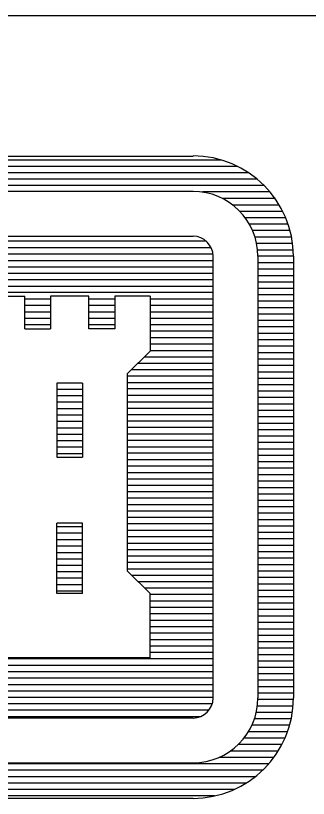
# Model space of a CAD drawing. Extents: x 22411.4 to 22495.4, y 22369.6 to 22415.
# Drawn here: x 22492.552 to 22492.884, y 22412.75 to 22413.637 of the extents above; entities that cross this region are included whole.
import ezdxf

# ---------------------------------------------------------------- set-up
doc = ezdxf.new("R2010")
doc.units = 0
doc.layers.add('Level 1', color=7, linetype='Continuous')
doc.layers.add('Level 2', color=7, linetype='Continuous')

msp = doc.modelspace()

# ---------------------------------------------------------------- linework, layer by layer
at = {"layer": 'Level 1'}
msp.add_line((22491.96003, 22413.6373), (22493.79603, 22413.6373), dxfattribs=at)
at = {"layer": 'Level 2'}
for p, q in [((22492.3857, 22413.47813), (22492.7532, 22413.47813)), ((22492.7852, 22413.47363), (22492.3857, 22413.47363)), ((22492.8037, 22413.4663), (22492.3857, 22413.4663)), ((22492.81636, 22413.45897), (22492.3857, 22413.45897)), ((22492.8262, 22413.4518), (22492.3857, 22413.4518)), ((22492.83403, 22413.44463), (22492.3857, 22413.44463)), ((22492.3857, 22413.4383), (22492.7532, 22413.4383)), ((22492.84053, 22413.43747), (22492.76386, 22413.43747)), ((22492.84636, 22413.43013), (22492.78653, 22413.43013)), ((22492.8507, 22413.42263), (22492.7982, 22413.42263)), ((22492.85486, 22413.4153), (22492.8062, 22413.4153)), ((22492.85836, 22413.40813), (22492.81236, 22413.40813)), ((22492.86103, 22413.4008), (22492.81703, 22413.4008)), ((22492.86303, 22413.39363), (22492.8207, 22413.39363)), ((22492.3857, 22413.3873), (22492.7532, 22413.3873)), ((22492.8647, 22413.3863), (22492.82336, 22413.3863)), ((22492.76836, 22413.38147), (22492.3857, 22413.38147)), ((22492.86586, 22413.37897), (22492.82536, 22413.37897)), ((22492.7737, 22413.37413), (22492.3857, 22413.37413)), ((22492.7757, 22413.3668), (22492.3857, 22413.3668)), ((22492.8667, 22413.37163), (22492.8267, 22413.37163)), ((22492.7757, 22413.35947), (22492.3857, 22413.35947)), ((22492.7757, 22413.36447), (22492.7757, 22412.86397)), ((22492.8267, 22413.36447), (22492.8267, 22412.86397)), ((22492.86686, 22413.36447), (22492.8267, 22413.36447)), ((22492.86686, 22413.35713), (22492.8267, 22413.35713)), ((22492.86686, 22413.36447), (22492.86686, 22412.86397)), ((22492.7757, 22413.35213), (22492.3857, 22413.35213)), ((22492.86686, 22413.3498), (22492.8267, 22413.3498)), ((22492.7757, 22413.34497), (22492.3857, 22413.34497)), ((22492.86686, 22413.34247), (22492.8267, 22413.34247)), ((22492.7757, 22413.33763), (22492.3857, 22413.33763)), ((22492.7757, 22413.3303), (22492.3857, 22413.3303)), ((22492.86686, 22413.3353), (22492.8267, 22413.3353)), ((22492.7757, 22413.3233), (22492.3857, 22413.3233)), ((22492.86686, 22413.32797), (22492.8267, 22413.32797)), ((22492.52236, 22413.31913), (22492.56236, 22413.31913)), ((22492.56236, 22413.2823), (22492.56236, 22413.31913)), ((22492.59153, 22413.31597), (22492.56236, 22413.31597)), ((22492.6352, 22413.31913), (22492.59153, 22413.31913)), ((22492.59153, 22413.31913), (22492.59153, 22413.2823)), ((22492.6352, 22413.2823), (22492.6352, 22413.31913)), ((22492.66436, 22413.31597), (22492.6352, 22413.31597)), ((22492.70436, 22413.31913), (22492.66436, 22413.31913)), ((22492.66436, 22413.31913), (22492.66436, 22413.2823)), ((22492.70436, 22413.31913), (22492.70436, 22413.25713)), ((22492.7757, 22413.31597), (22492.70436, 22413.31597)), ((22492.86686, 22413.32063), (22492.8267, 22413.32063)), ((22492.86686, 22413.31347), (22492.8267, 22413.31347)), ((22492.59153, 22413.30863), (22492.56236, 22413.30863)), ((22492.66436, 22413.30863), (22492.6352, 22413.30863)), ((22492.7757, 22413.30863), (22492.70436, 22413.30863)), ((22492.86686, 22413.30613), (22492.8267, 22413.30613)), ((22492.59153, 22413.3013), (22492.56236, 22413.3013)), ((22492.66436, 22413.3013), (22492.6352, 22413.3013)), ((22492.7757, 22413.3013), (22492.70436, 22413.3013)), ((22492.86686, 22413.29897), (22492.8267, 22413.29897)), ((22492.59153, 22413.29397), (22492.56236, 22413.29397)), ((22492.59153, 22413.2868), (22492.56236, 22413.2868)), ((22492.66436, 22413.29397), (22492.6352, 22413.29397)), ((22492.66436, 22413.2868), (22492.6352, 22413.2868)), ((22492.7757, 22413.29397), (22492.70436, 22413.29397)), ((22492.7757, 22413.2868), (22492.70436, 22413.2868)), ((22492.86686, 22413.29163), (22492.8267, 22413.29163)), ((22492.56236, 22413.2823), (22492.59153, 22413.2823)), ((22492.66436, 22413.2823), (22492.6352, 22413.2823)), ((22492.7757, 22413.27947), (22492.70436, 22413.27947)), ((22492.86686, 22413.28447), (22492.8267, 22413.28447)), ((22492.86686, 22413.27713), (22492.8267, 22413.27713)), ((22492.7757, 22413.27213), (22492.70436, 22413.27213)), ((22492.86686, 22413.26963), (22492.8267, 22413.26963)), ((22492.7757, 22413.26497), (22492.70436, 22413.26497)), ((22492.86686, 22413.26247), (22492.8267, 22413.26247)), ((22492.70436, 22413.25713), (22492.67886, 22413.23163)), ((22492.7757, 22413.2503), (22492.6977, 22413.2503)), ((22492.7757, 22413.25747), (22492.70436, 22413.25747)), ((22492.86686, 22413.25513), (22492.8267, 22413.25513)), ((22492.7757, 22413.24297), (22492.69036, 22413.24297)), ((22492.86686, 22413.2478), (22492.8267, 22413.2478)), ((22492.7757, 22413.2358), (22492.68303, 22413.2358)), ((22492.86686, 22413.24063), (22492.8267, 22413.24063)), ((22492.86686, 22413.2333), (22492.8267, 22413.2333)), ((22492.67886, 22413.00747), (22492.67886, 22413.23163)), ((22492.7757, 22413.22847), (22492.67886, 22413.22847)), ((22492.86686, 22413.22613), (22492.8267, 22413.22613)), ((22492.62803, 22413.22063), (22492.5987, 22413.22063)), ((22492.5987, 22413.22063), (22492.5987, 22413.13697)), ((22492.62803, 22413.22063), (22492.62803, 22413.13697)), ((22492.7757, 22413.22113), (22492.67886, 22413.22113)), ((22492.86686, 22413.21863), (22492.8267, 22413.21863)), ((22492.62803, 22413.21363), (22492.5987, 22413.21363)), ((22492.62803, 22413.2063), (22492.5987, 22413.2063)), ((22492.7757, 22413.21413), (22492.67886, 22413.21413)), ((22492.7757, 22413.20663), (22492.67886, 22413.20663)), ((22492.86686, 22413.21147), (22492.8267, 22413.21147)), ((22492.62803, 22413.19897), (22492.5987, 22413.19897)), ((22492.7757, 22413.1993), (22492.67886, 22413.1993)), ((22492.86686, 22413.2043), (22492.8267, 22413.2043)), ((22492.86686, 22413.19697), (22492.8267, 22413.19697)), ((22492.62803, 22413.19163), (22492.5987, 22413.19163)), ((22492.7757, 22413.19197), (22492.67886, 22413.19197)), ((22492.86686, 22413.1898), (22492.8267, 22413.1898)), ((22492.62803, 22413.18447), (22492.5987, 22413.18447)), ((22492.7757, 22413.1848), (22492.67886, 22413.1848)), ((22492.86686, 22413.18247), (22492.8267, 22413.18247)), ((22492.62803, 22413.17713), (22492.5987, 22413.17713)), ((22492.7757, 22413.17763), (22492.67886, 22413.17763)), ((22492.7757, 22413.1703), (22492.67886, 22413.1703)), ((22492.86686, 22413.17513), (22492.8267, 22413.17513)), ((22492.62803, 22413.1698), (22492.5987, 22413.1698)), ((22492.62803, 22413.16247), (22492.5987, 22413.16247)), ((22492.7757, 22413.16297), (22492.67886, 22413.16297)), ((22492.86686, 22413.16763), (22492.8267, 22413.16763)), ((22492.62803, 22413.1553), (22492.5987, 22413.1553)), ((22492.7757, 22413.15563), (22492.67886, 22413.15563)), ((22492.86686, 22413.16047), (22492.8267, 22413.16047)), ((22492.86686, 22413.1533), (22492.8267, 22413.1533)), ((22492.62803, 22413.14797), (22492.5987, 22413.14797)), ((22492.7757, 22413.1483), (22492.67886, 22413.1483)), ((22492.86686, 22413.14597), (22492.8267, 22413.14597)), ((22492.62803, 22413.14063), (22492.5987, 22413.14063)), ((22492.5987, 22413.13697), (22492.62803, 22413.13697)), ((22492.7757, 22413.14113), (22492.67886, 22413.14113)), ((22492.86686, 22413.13863), (22492.8267, 22413.13863)), ((22492.7757, 22413.1338), (22492.67886, 22413.1338)), ((22492.7757, 22413.12647), (22492.67886, 22413.12647)), ((22492.86686, 22413.13147), (22492.8267, 22413.13147)), ((22492.7757, 22413.11913), (22492.67886, 22413.11913)), ((22492.86686, 22413.12413), (22492.8267, 22413.12413)), ((22492.7757, 22413.11197), (22492.67886, 22413.11197)), ((22492.86686, 22413.1168), (22492.8267, 22413.1168)), ((22492.86686, 22413.10947), (22492.8267, 22413.10947)), ((22492.7757, 22413.10463), (22492.67886, 22413.10463)), ((22492.86686, 22413.10213), (22492.8267, 22413.10213)), ((22492.7757, 22413.09747), (22492.67886, 22413.09747)), ((22492.86686, 22413.09497), (22492.8267, 22413.09497)), ((22492.7757, 22413.09013), (22492.67886, 22413.09013)), ((22492.7757, 22413.0828), (22492.67886, 22413.0828)), ((22492.86686, 22413.08763), (22492.8267, 22413.08763)), ((22492.7757, 22413.07563), (22492.67886, 22413.07563)), ((22492.86686, 22413.08047), (22492.8267, 22413.08047)), ((22492.86686, 22413.07313), (22492.8267, 22413.07313)), ((22492.7757, 22413.06847), (22492.67886, 22413.06847)), ((22492.86686, 22413.0658), (22492.8267, 22413.0658)), ((22492.62803, 22413.0618), (22492.5987, 22413.0618)), ((22492.5987, 22412.9823), (22492.5987, 22413.0618)), ((22492.62803, 22413.05763), (22492.5987, 22413.05763)), ((22492.62803, 22412.9823), (22492.62803, 22413.0618)), ((22492.7757, 22413.06113), (22492.67886, 22413.06113)), ((22492.86686, 22413.05847), (22492.8267, 22413.05847)), ((22492.62803, 22413.05047), (22492.5987, 22413.05047)), ((22492.7757, 22413.05363), (22492.67886, 22413.05363)), ((22492.7757, 22413.0463), (22492.67886, 22413.0463)), ((22492.86686, 22413.0513), (22492.8267, 22413.0513)), ((22492.62803, 22413.04313), (22492.5987, 22413.04313)), ((22492.7757, 22413.03897), (22492.67886, 22413.03897)), ((22492.86686, 22413.04413), (22492.8267, 22413.04413)), ((22492.62803, 22413.0358), (22492.5987, 22413.0358)), ((22492.62803, 22413.02847), (22492.5987, 22413.02847)), ((22492.7757, 22413.0318), (22492.67886, 22413.0318)), ((22492.86686, 22413.0368), (22492.8267, 22413.0368)), ((22492.86686, 22413.02947), (22492.8267, 22413.02947)), ((22492.62803, 22413.02113), (22492.5987, 22413.02113)), ((22492.7757, 22413.02463), (22492.67886, 22413.02463)), ((22492.86686, 22413.02213), (22492.8267, 22413.02213)), ((22492.62803, 22413.0138), (22492.5987, 22413.0138)), ((22492.7757, 22413.0173), (22492.67886, 22413.0173)), ((22492.86686, 22413.01463), (22492.8267, 22413.01463)), ((22492.62803, 22413.00663), (22492.5987, 22413.00663)), ((22492.7757, 22413.00997), (22492.67886, 22413.00997)), ((22492.70436, 22412.9823), (22492.67886, 22413.00747)), ((22492.7757, 22413.00263), (22492.68386, 22413.00263)), ((22492.86686, 22413.00747), (22492.8267, 22413.00747)), ((22492.62803, 22412.99947), (22492.5987, 22412.99947)), ((22492.7757, 22412.99547), (22492.6912, 22412.99547)), ((22492.86686, 22413.0003), (22492.8267, 22413.0003)), ((22492.86686, 22412.99297), (22492.8267, 22412.99297)), ((22492.62803, 22412.99213), (22492.5987, 22412.99213)), ((22492.62803, 22412.9848), (22492.5987, 22412.9848)), ((22492.7757, 22412.9883), (22492.69836, 22412.9883)), ((22492.86686, 22412.9858), (22492.8267, 22412.9858)), ((22492.62803, 22412.9823), (22492.5987, 22412.9823)), ((22492.70436, 22412.90947), (22492.70436, 22412.9823)), ((22492.7757, 22412.98097), (22492.70436, 22412.98097)), ((22492.86686, 22412.97847), (22492.8267, 22412.97847)), ((22492.7757, 22412.97363), (22492.70436, 22412.97363)), ((22492.7757, 22412.9663), (22492.70436, 22412.9663)), ((22492.86686, 22412.97113), (22492.8267, 22412.97113)), ((22492.7757, 22412.95913), (22492.70436, 22412.95913)), ((22492.86686, 22412.96397), (22492.8267, 22412.96397)), ((22492.7757, 22412.95163), (22492.70436, 22412.95163)), ((22492.86686, 22412.95663), (22492.8267, 22412.95663)), ((22492.86686, 22412.9493), (22492.8267, 22412.9493)), ((22492.7757, 22412.94447), (22492.70436, 22412.94447)), ((22492.86686, 22412.94197), (22492.8267, 22412.94197)), ((22492.7757, 22412.93713), (22492.70436, 22412.93713)), ((22492.86686, 22412.9348), (22492.8267, 22412.9348)), ((22492.7757, 22412.9298), (22492.70436, 22412.9298)), ((22492.7757, 22412.92263), (22492.70436, 22412.92263)), ((22492.86686, 22412.92747), (22492.8267, 22412.92747)), ((22492.7757, 22412.91547), (22492.70436, 22412.91547)), ((22492.86686, 22412.92013), (22492.8267, 22412.92013)), ((22492.70436, 22412.90947), (22492.3857, 22412.90947)), ((22492.7757, 22412.90813), (22492.3857, 22412.90813)), ((22492.86686, 22412.9128), (22492.8267, 22412.9128)), ((22492.86686, 22412.90547), (22492.8267, 22412.90547)), ((22492.7757, 22412.90063), (22492.3857, 22412.90063)), ((22492.86686, 22412.8983), (22492.8267, 22412.8983)), ((22492.7757, 22412.8933), (22492.3857, 22412.8933)), ((22492.86686, 22412.89113), (22492.8267, 22412.89113)), ((22492.7757, 22412.88613), (22492.3857, 22412.88613)), ((22492.7757, 22412.8788), (22492.3857, 22412.8788)), ((22492.86686, 22412.8838), (22492.8267, 22412.8838)), ((22492.7757, 22412.87163), (22492.3857, 22412.87163)), ((22492.86686, 22412.87647), (22492.8267, 22412.87647)), ((22492.86686, 22412.86913), (22492.8267, 22412.86913)), ((22492.7757, 22412.86447), (22492.3857, 22412.86447)), ((22492.86686, 22412.86197), (22492.8267, 22412.86197)), ((22492.7747, 22412.85713), (22492.3857, 22412.85713)), ((22492.86653, 22412.85463), (22492.8262, 22412.85463)), ((22492.77103, 22412.8498), (22492.3857, 22412.8498)), ((22492.76103, 22412.84247), (22492.3857, 22412.84247)), ((22492.8657, 22412.8473), (22492.82486, 22412.8473)), ((22492.7532, 22412.84097), (22492.3857, 22412.84097)), ((22492.86436, 22412.84013), (22492.8227, 22412.84013)), ((22492.8602, 22412.82547), (22492.81603, 22412.82547)), ((22492.8627, 22412.8328), (22492.81986, 22412.8328)), ((22492.85736, 22412.81813), (22492.81086, 22412.81813)), ((22492.8537, 22412.81097), (22492.80436, 22412.81097)), ((22492.84953, 22412.80363), (22492.79536, 22412.80363)), ((22492.3857, 22412.7903), (22492.7532, 22412.7903)), ((22492.83886, 22412.78913), (22492.3857, 22412.78913)), ((22492.8447, 22412.7963), (22492.78253, 22412.7963)), ((22492.83186, 22412.7818), (22492.3857, 22412.7818)), ((22492.82353, 22412.77447), (22492.3857, 22412.77447)), ((22492.81336, 22412.76713), (22492.3857, 22412.76713)), ((22492.7997, 22412.75997), (22492.3857, 22412.75997)), ((22492.77736, 22412.7528), (22492.3857, 22412.7528)), ((22492.3857, 22412.75013), (22492.7532, 22412.75013))]:
    msp.add_line(p, q, dxfattribs=at)
for centre, radius, start, end in [((22492.75307, 22413.36448), 0.11379, 0, 90), ((22492.75307, 22413.36448), 0.07361, 0, 90), ((22492.75307, 22413.36448), 0.02276, 0, 90), ((22492.75307, 22412.8638), 0.02276, 270, 0), ((22492.75307, 22412.8638), 0.11379, 270, 0), ((22492.75307, 22412.8638), 0.07361, 270, 0)]:
    msp.add_arc(centre, radius, start, end, dxfattribs=at)

doc.saveas('drawing.dxf')
